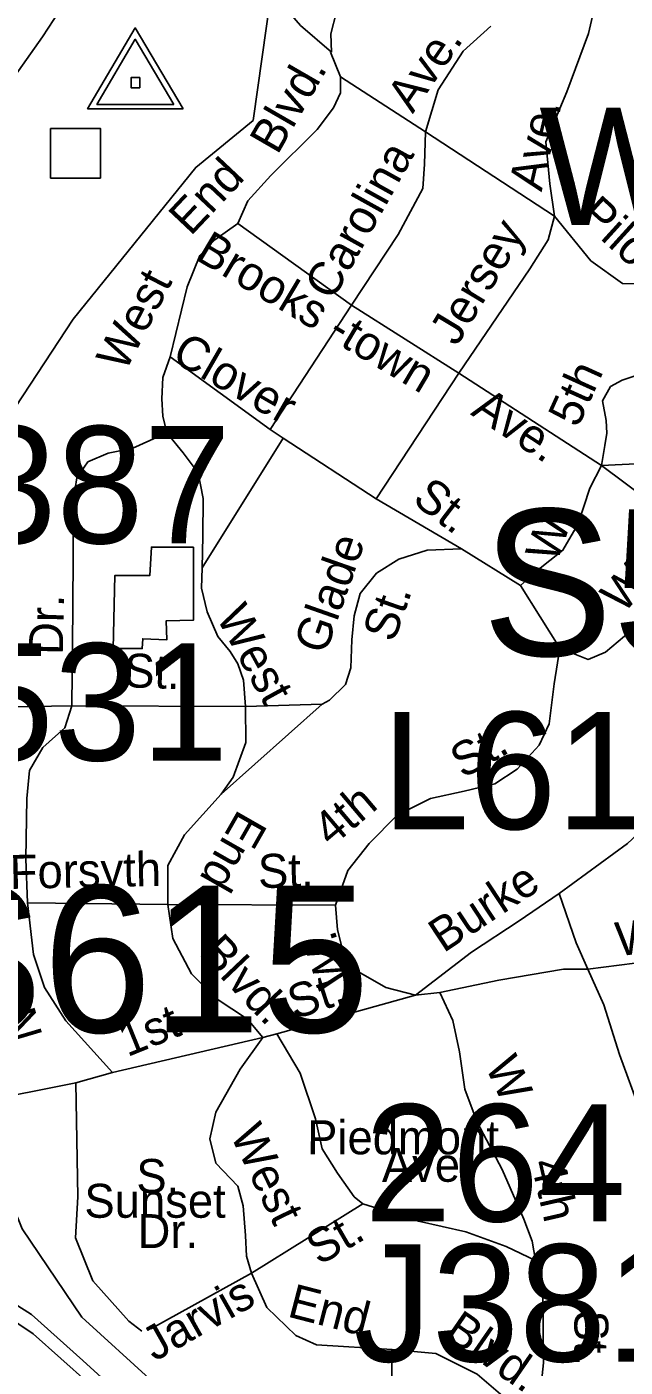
# Model space of a CAD drawing. Extents: x 1547597 to 1699558, y 810033 to 920809.
# Drawn here: x 1626645 to 1628319, y 854278 to 858030 of the extents above; entities that cross this region are included whole.
import ezdxf

# ---------------------------------------------------------------- set-up
doc = ezdxf.new("R2010")
doc.units = 0
for name, color, linetype in [('Exist Cultural Warehouse Building Footprint', 7, 'Continuous'), ('Exist Hydrographic Creek Single Shore', 7, 'Continuous'), ('Exist Road Non-System Structure Non-Sys Other CELL', 7, 'Continuous'), ('Exist Road Non-System Structure Non-Sys Other Number Label', 7, 'Continuous'), ('Exist Road Non-System Type 51', 7, 'Continuous'), ('Exist Road Non-System Type 51 Label', 7, 'Continuous'), ('Exist Road Primary Interstate Divided Center Attributed', 7, 'Continuous'), ('Exist Road Primary Interstate Structure Cantilever Sign Number Label', 7, 'Continuous'), ('Exist Road Primary Interstate Structure Ovrhead Sign Number Label', 7, 'Continuous'), ('Exist Road Primary US Structure NCDOT Private Pedestrian Number Label', 7, 'Continuous'), ('Exist Road Secondary Structure Standard Bridge Number Label', 7, 'Continuous'), ('Exist Survey Geodetic Marker CELL', 7, 'Continuous')]:
    doc.layers.add(name, color=color, linetype=linetype)

msp = doc.modelspace()

# ---------------------------------------------------------------- linework, layer by layer
at = {"layer": 'Exist Cultural Warehouse Building Footprint'}
msp.add_lwpolyline([(1627110.9, 856573.6), (1627110.9, 856369), (1627034.7, 856367.5), (1627036.2, 856314), (1626969.1, 856317.1), (1626967.6, 856289.6), (1626886.7, 856289.6), (1626891.3, 856494.2), (1626988.9, 856494.2), (1626993.5, 856573.6)], close=True, dxfattribs=at)
at = {"layer": 'Exist Hydrographic Creek Single Shore'}
msp.add_lwpolyline([(1627196, 854056.3), (1626798.6, 854418.4), (1626632, 854665.2), (1626551.9, 854862.3), (1626414.8, 854968.8), (1626316.8, 855095.4), (1626284.8, 855178.2), (1626257.8, 855644.9), (1626227.3, 856115.5), (1626251.4, 856415.7), (1626774.8, 857211.3), (1627117.3, 857636.3), (1627277.9, 857767.8), (1627327.5, 858118.6)], dxfattribs=at)
at = {"layer": 'Exist Road Non-System Structure Non-Sys Other CELL'}
msp.add_lwpolyline([(1626711.4, 857745.8), (1626850.4, 857745.8), (1626850.4, 857606.7), (1626711.4, 857606.7)], close=True, dxfattribs=at)
at = {"layer": 'Exist Road Non-System Type 51'}
for p, q in [((1627471.1, 856134.1), (1627256.8, 856127.8)), ((1627800, 855327.3), (1627732.1, 855319.3))]:
    msp.add_line(p, q, dxfattribs=at)
for points in [[(1625679.7, 856806.9), (1625737, 856889.8), (1625843.6, 857056.2), (1625954.2, 857218.2), (1626042.2, 857344.7), (1626099.4, 857419.8), (1626160.2, 857470.8), (1626247.1, 857531.2), (1626334.3, 857609.7), (1626439.6, 857698), (1626531, 857796.4), (1626610.6, 857891.1), (1626688.3, 858001.8), (1626768.2, 858124.4), (1626858.1, 858234.8), (1626927.2, 858309.7), (1627004.9, 858387.2), (1627061.8, 858440)], [(1628121.4, 857499.6), (1628107.8, 857590.2), (1628096.5, 857707.9), (1628155.4, 857848.3), (1628216.4, 858011.3), (1628230, 858072.4), (1628198.3, 858131.3), (1628144, 858192.4)], [(1627308.9, 858152.3), (1627410.1, 858033.9), (1627496.8, 857958.7)], [(1627496.8, 857958.7), (1627495.7, 858010.6), (1627510.7, 858072.3), (1627548.7, 858156.4)], [(1627943.4, 858032.2), (1627865.6, 857961.4), (1627796, 857853.3), (1627760.4, 857736.2)], [(1627494, 857958.9), (1627522, 857889.7)], [(1627522, 857889.7), (1627522.2, 857844.8), (1627502.9, 857803.4), (1627457, 857742.6), (1627327, 857614), (1627263.3, 857542.9), (1627235.2, 857479.2)], [(1627522, 857889.7), (1627760.4, 857736.2)], [(1627760.4, 857736.2), (1627757.5, 857645.4), (1627753, 857577.3), (1627683.5, 857448.3), (1627553.1, 857251.3)], [(1627760.4, 857736.2), (1628121.4, 857499.6)], [(1627235.2, 857479.2), (1627171.2, 857433.7), (1627128.9, 857389.9), (1627093, 857302.2), (1627046, 857106.5)], [(1627235.2, 857479.2), (1627553.1, 857251.3)], [(1628121.4, 857499.6), (1628103.5, 857434), (1628051.7, 857352.5), (1627853.5, 857060.6)], [(1628580.3, 857327.5), (1628447.2, 857309.4), (1628311.5, 857311.7), (1628223.2, 857375.1), (1628121.4, 857499.6)], [(1627553.1, 857251.3), (1627325.4, 856902.4)], [(1627553.1, 857251.3), (1627853.5, 857060.6)], [(1627046, 857106.5), (1627025.7, 857048.6), (1627022.6, 856989.1), (1627025.7, 856940.6), (1627036.6, 856893.6)], [(1627046, 857106.5), (1627325.4, 856902.4)], [(1627853.5, 857060.6), (1627622.6, 856708.5)], [(1627853.5, 857060.6), (1628252.6, 856802.1)], [(1628604.7, 857086.8), (1628357.7, 857057), (1628310.3, 857040.7), (1628277.7, 857022.9), (1628255.5, 856982.9), (1628265.9, 856928.1), (1628267.4, 856892.5), (1628261.5, 856858.4), (1628252.6, 856802.1)], [(1627325.4, 856902.4), (1627361.9, 856878.6)], [(1627036.6, 856893.6), (1626941.6, 856850.4), (1626872.7, 856836.2), (1626815.7, 856812.4), (1626784.8, 856767.3), (1626775.3, 856707.9), (1626773, 856401.3), (1626770.5, 856129.1)], [(1627036.6, 856893.6), (1627082, 856837.8), (1627124.3, 856781.4), (1627138.3, 856709.4), (1627136.8, 856604.5), (1627135.2, 856515.3)], [(1627361.9, 856878.6), (1627135.2, 856515.3)], [(1627361.9, 856878.6), (1627622.6, 856708.5)], [(1628252.6, 856802.1), (1628220, 856738.4), (1628187.4, 856639.1), (1628144.5, 856565), (1628071.9, 856507.2), (1628026, 856465.7)], [(1628639, 856820.4), (1628252.6, 856802.1)], [(1628252.6, 856802.1), (1628568.4, 856566.2), (1628585.8, 856547.6)], [(1627622.6, 856708.5), (1627860.7, 856568.8)], [(1627860.7, 856568.8), (1627765.2, 856564.6), (1627685.4, 856539.6), (1627622.8, 856500.4), (1627577.5, 856444.1), (1627560.3, 856381.5), (1627554, 856314.1), (1627550.9, 856235.9), (1627536.8, 856188.9), (1627491.4, 856145.1), (1627471.1, 856134.1)], [(1627860.7, 856568.8), (1628026, 856465.7)], [(1628135.7, 856290.6), (1628215.5, 856259.3), (1628264, 856279.7), (1628334.4, 856339.1), (1628387.6, 856412.7), (1628436.1, 856469.1), (1628498.7, 856512.9), (1628585.8, 856547.6)], [(1627135.2, 856515.3), (1627133.7, 856458.3), (1627149.3, 856392.5), (1627179.1, 856323.7), (1627213.5, 856281.4), (1627235.4, 856247), (1627251, 856201.6), (1627256.8, 856127.8)], [(1628026, 856465.7), (1628135.7, 856290.6)], [(1628135.7, 856290.6), (1628120.2, 856191.3), (1628106.2, 856078.6), (1628078, 856019.1), (1628017, 855951.8), (1627954.4, 855911.1), (1627868.4, 855890.7), (1627774.5, 855870.4), (1627680.7, 855823.4), (1627602.4, 855743.6), (1627543, 855668.4), (1627508.6, 855571.4)], [(1626770.5, 856129.1), (1625970.1, 856116.5)], [(1626770.5, 856129.1), (1626751.5, 856067.3), (1626689.7, 856012.6), (1626651.8, 855948.5), (1626644.6, 855870.1), (1626642.3, 855701.3), (1626647, 855578.3)], [(1626770.5, 856129.1), (1627256.8, 856127.8)], [(1627471.1, 856134.1), (1627188.4, 855881.9)], [(1627256.8, 856127.8), (1627257.2, 856026.9), (1627221.6, 855929.5), (1627188.4, 855881.9)], [(1628521.6, 855951.8), (1628405.4, 855818.8), (1628325.1, 855744.1), (1628133.7, 855604.1)], [(1627188.4, 855881.9), (1627086.3, 855767.9), (1627038.8, 855682.3), (1627038.8, 855573.5)], [(1628133.7, 855604.1), (1628022.1, 855527.8), (1627888.8, 855439.9), (1627732.1, 855319.3)], [(1628133.7, 855604.1), (1628181.6, 855465.7), (1628214.8, 855391.9)], [(1626647, 855578.3), (1627038.8, 855573.5)], [(1626647, 855578.3), (1626663.6, 855433.3), (1626694.5, 855340.7), (1626753.8, 855248), (1626884.4, 855103)], [(1627038.8, 855573.5), (1627508.6, 855571.4)], [(1627038.8, 855573.5), (1627053, 855478.5), (1627105.3, 855378.7), (1627174.1, 855309.8), (1627262, 855252.7), (1627304.7, 855200.5)], [(1627508.6, 855571.4), (1627513.7, 855502.2), (1627530.3, 855435.7), (1627565.9, 855388.2), (1627649, 855340.7), (1627732.1, 855319.3)], [(1628513.3, 855425.5), (1628389.4, 855414.2), (1628214.8, 855391.9)], [(1628214.8, 855391.9), (1628146, 855392.2), (1627965.6, 855361), (1627800, 855327.3)], [(1628214.8, 855391.9), (1628258.9, 855292), (1628303.2, 855153.5), (1628361.3, 854992.9), (1628427.7, 854804.5), (1628460.9, 854696.5), (1628469.2, 854555.3), (1628433.3, 854358.6), (1628411.1, 854250.6), (1628419.4, 854142.6)], [(1627800, 855327.3), (1627836.3, 855248.3), (1627855.5, 855160.7), (1627870.5, 855056), (1627904.6, 854964.1), (1627975.1, 854831.7), (1628034.9, 854692.8), (1628058.4, 854630.8), (1628067.7, 854576.3)], [(1627343.8, 855211.3), (1627732.1, 855319.3)], [(1626884.4, 855103), (1627304.7, 855200.5)], [(1627304.7, 855200.5), (1627241.8, 855112), (1627173.5, 854992.4), (1627156.4, 854917.6), (1627173.5, 854849.2), (1627235.4, 854785.1), (1627250.4, 854729.6), (1627256.8, 854646.3), (1627258.9, 854588.6), (1627273.8, 854541.6)], [(1627304.7, 855200.5), (1627343.8, 855211.3)], [(1627343.8, 855211.3), (1627409.4, 855101.1), (1627452.1, 854972.9), (1627471.3, 854889.6), (1627514, 854821.2), (1627561, 854754.9), (1627584.4, 854735.7)], [(1626782.2, 855074.5), (1626884.4, 855103)], [(1626782.2, 855074.5), (1626504.8, 855019.3)], [(1626782.2, 855074.5), (1626787.1, 854755.2), (1626780.6, 854639.9), (1626829.8, 854520.2), (1626930.1, 854407), (1626966.4, 854379.2)], [(1627273.8, 854541.6), (1627584.4, 854735.7)], [(1627584.4, 854735.7), (1627740.3, 854686.6), (1627872.7, 854656.7), (1627985.8, 854616.1), (1628067.7, 854576.3)], [(1628067.7, 854576.3), (1628088.1, 854482.7), (1628090.3, 854290.4), (1628071.1, 854104.5)], [(1626992, 854385.6), (1627273.8, 854541.6)], [(1627273.8, 854541.6), (1627316.5, 854445.4), (1627397.7, 854366.4), (1627455.3, 854340.7), (1627666.7, 854327.9)], [(1627666.7, 854327.9), (1627659, 853762.6)], [(1627666.7, 854327.9), (1627789.2, 854316), (1627904.5, 854258.3), (1627990, 854186.2), (1628071.1, 854104.5)]]:
    msp.add_lwpolyline(points, dxfattribs=at)
at = {"layer": 'Exist Road Primary Interstate Divided Center Attributed'}
for points in [[(1627665.5, 853777.5), (1627497.7, 853824.9), (1627274.6, 853927.3), (1626976.6, 854137.6), (1626801, 854296.9), (1626658.2, 854425.8), (1626501.3, 854524.2), (1626396, 854566.4), (1626239.1, 854625), (1626106.7, 854651.8), (1625847.6, 854701.2), (1625583.1, 854759.8), (1625348.9, 854813.7), (1625171.4, 854852.2)], [(1625046.5, 854816.6), (1625707.1, 854693.4), (1626163.7, 854598.1), (1626280.7, 854570), (1626372.6, 854538.3), (1626503.7, 854477.4), (1626662.9, 854371.9), (1626817.4, 854233.7), (1626976.6, 854095.4), (1627130.6, 853971.2), (1627262.6, 853895.2), (1627426, 853816.3), (1627536.4, 853774.7), (1627678.4, 853740.2)]]:
    msp.add_lwpolyline(points, dxfattribs=at)
at = {"layer": 'Exist Survey Geodetic Marker CELL'}
for points in [[(1627082.3, 857800.8), (1626948.3, 858026.9), (1626814.9, 857800.8)], [(1627056.4, 857812.9), (1626840.9, 857812.9), (1626948.3, 857995.1)], [(1626960.7, 857859.5), (1626960.7, 857887.8), (1626936.4, 857887.8), (1626936.4, 857859.5)]]:
    msp.add_lwpolyline(points, close=True, dxfattribs=at)

# ---------------------------------------------------------------- texts
at = {"layer": 'Exist Road Non-System Structure Non-Sys Other Number Label'}
for s, p in [('J387', (1626264.4, 856584.2)), ('J531', (1626256.7, 855976.3)), ('J381', (1627558.7, 854293.9))]:
    msp.add_text(s, height=328.08, dxfattribs=at).set_placement(p)
at = {"layer": 'Exist Road Non-System Type 51 Label'}
for s, rotation, p in [('Ave.', 55.5271, (1627724.3, 857784.9)), ('Blvd.', 59.9699, (1627345.9, 857669.2)), ('Ave.', 77.0863, (1628084.9, 857566.6)), ('Carolina', 60.866, (1627500.3, 857260.4)), ('End', 46.6632, (1627102.9, 857442)), ('Pilot', 317.769, (1628183.9, 857494.3)), ('Jersey', 58.8809, (1627847.7, 857133.2)), ('Brooks -town', 329.2318, (1627112.1, 857381.1)), ('West', 62.4954, (1626919.6, 857060.9)), ('Clover', 330.0599, (1627045.6, 857097.1)), ('5th', 65.6015, (1628186.2, 856904.8)), ('Ave.', 326.7829, (1627883.8, 856945.7)), ('St.', 322.5644, (1627719.8, 856700.2)), ('W.', 70.7469, (1628127.2, 856526.4)), ('Glade', 70.639, (1627479.7, 856269.7)), ('W.', 47.5744, (1628312.7, 856384.3)), ('Dr.', 88.7767, (1626745.2, 856271)), ('West', 298.7866, (1627172.5, 856379.4)), ('St.', 70.639, (1627671.6, 856303.9)), ('St.', 357.9009, (1626916.1, 856181.7)), ('St.', 29.7378, (1627865, 855924.1)), ('4th', 40.2217, (1627496.8, 855731.6)), ('End', 240.2776, (1627237.9, 855842.5)), ('Forsyth', 1.1988, (1626597.9, 855616.7)), ('St.', 1.4767, (1627292.7, 855619)), ('Burke', 33.4252, (1627810.3, 855436.2)), ('W.', 6.825, (1628297.7, 855428.1)), ('Blvd.', 313.5283, (1627124, 855434)), ('W.', 108.2975, (1627553, 855358.1)), ('St.', 18.2626, (1627394, 855250.9)), ('N.', 106.4697, (1626689.6, 855206.1)), ('1st', 22.1103, (1626925.8, 855145.5)), ('W.', 294.6642, (1627925.8, 855122)), ('West', 295.7859, (1627212.1, 854929.8)), ('Piedmont', 359.962, (1627428.9, 854874.1)), ('Ave.', 0.2661, (1627638.1, 854796.3)), ('4th', 282.9625, (1628054.6, 854850.7)), ('St.', 29.9304, (1627462.2, 854561.5)), ('Jarvis', 29.4868, (1627002, 854292.7)), ('End', 345.4593, (1627370.7, 854420.6)), ('Blvd.', 325.3875, (1627807.7, 854363.7)), ('St.', 270.1697, (1628176.5, 854436.6))]:
    msp.add_text(s, height=95, rotation=rotation, dxfattribs=at).set_placement(p)
for s, p in [('S.', (1626951.2, 854765.9)), ('Sunset', (1626805.8, 854696.4)), ('Dr.', (1626954.6, 854611.5))]:
    msp.add_text(s, height=95, dxfattribs=at).set_placement(p)
at = {"layer": 'Exist Road Primary Interstate Structure Cantilever Sign Number Label'}
msp.add_text('L614', height=328.08, dxfattribs=at).set_placement((1627638.2, 855784.1))
at = {"layer": 'Exist Road Primary Interstate Structure Ovrhead Sign Number Label'}
for s, p in [('S568', (1627918.3, 856269.7)), ('S615', (1626323.6, 855215.4))]:
    msp.add_text(s, height=410.1, dxfattribs=at).set_placement(p)
at = {"layer": 'Exist Road Primary US Structure NCDOT Private Pedestrian Number Label'}
msp.add_text('W613', height=328.08, dxfattribs=at).set_placement((1628078.4, 857475.2))
at = {"layer": 'Exist Road Secondary Structure Standard Bridge Number Label'}
msp.add_text('264', height=328.08, dxfattribs=at).set_placement((1627589.4, 854686))

doc.saveas('drawing.dxf')
